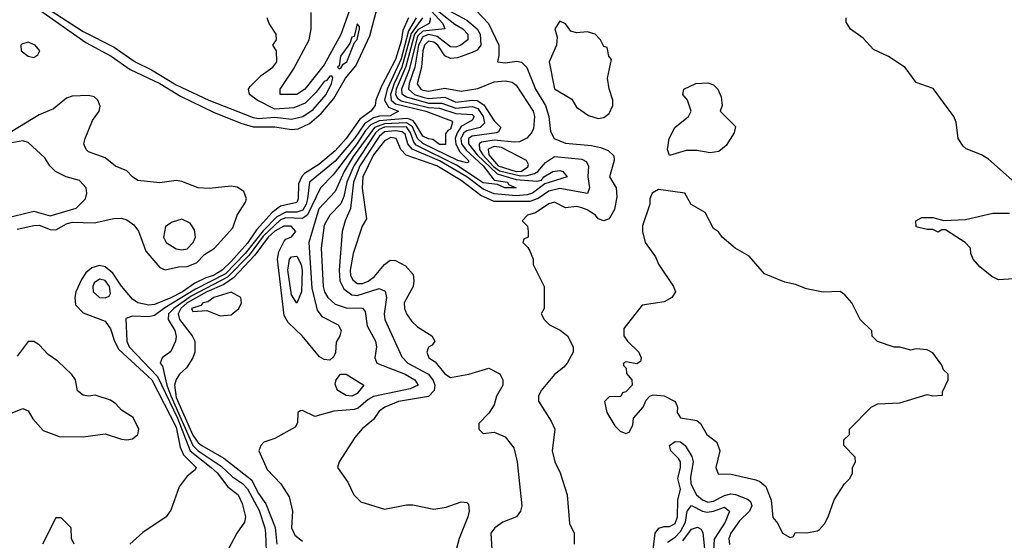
# Model space of a CAD drawing. Header units: inches. Extents: x 2380053 to 2584298, y 380219 to 546618.
# Tile 670 of 788: x 2533859 to 2537451, y 461244 to 463143. Entities that reach past the tile are written whole.
import ezdxf

# ---------------------------------------------------------------- set-up
doc = ezdxf.new("R2010")
doc.units = ezdxf.units.IN
doc.header["$MEASUREMENT"] = 0
doc.layers.add('C5436', color=7, linetype='Continuous')

msp = doc.modelspace()

# ---------------------------------------------------------------- linework, layer by layer
at = {"layer": 'C5436', "color": 2}
for points, elevation in [([(2535090, 463257.2), (2535030, 463089.5), (2534970, 462978.4), (2534899.5, 462890), (2534870, 462869.8), (2534809.3, 462870), (2534809.5, 462890), (2534857.6, 462962.4), (2534915.1, 463070), (2534922, 463110), (2534922.4, 463170)], 2), ([(2533923.7, 463183.7), (2534099.6, 463059.6), (2534192, 463010), (2534261.6, 462961.6), (2534370, 462911), (2534444.9, 462864.9), (2534566, 462806), (2534665.3, 462765.3), (2534710, 462752.8), (2534790, 462752.8), (2534850, 462742.8), (2534874.4, 462745.6), (2534916, 462764), (2534959.1, 462800.9), (2535004.8, 462855.2), (2535047, 462930), (2535085, 462975), (2535136.2, 463083.8), (2535164.2, 463190)], 2), ([(2533970, 463178), (2534090, 463099.8), (2534203.6, 463043.6), (2534279.5, 462990), (2534340.1, 462960.1), (2534430, 462905.7), (2534548.4, 462850), (2534710, 462786.2), (2534730, 462783.2), (2534790, 462787.6), (2534850, 462780.2), (2534891.5, 462790), (2534930, 462815.6), (2534977.4, 462870), (2534996.4, 462910), (2535001.2, 462930), (2534998, 462938), (2534990, 462937), (2534978.6, 462921.4), (2534970, 462917.4), (2534940.6, 462879.4), (2534900.9, 462839.1), (2534858.5, 462821.5), (2534790, 462816.4), (2534725.2, 462850), (2534697.2, 462870), (2534693.2, 462890), (2534700.1, 462899.9), (2534740.1, 462939.9), (2534782, 462970), (2534797.2, 462990), (2534795.3, 463030), (2534782, 463050), (2534795.3, 463070), (2534794, 463090), (2534768.7, 463130), (2534762, 463150)], 6), ([(2535346.9, 463190), (2535402.2, 463130), (2535410.4, 463110), (2535330, 463101.9), (2535310, 463083.4), (2535279.2, 462960.8), (2535251.3, 462890), (2535253.4, 462873.4), (2535270, 462861.4), (2535350, 462838.7), (2535398.5, 462838.5), (2535450, 462821), (2535510, 462826.6), (2535530, 462819), (2535549.5, 462790), (2535554.4, 462765.6), (2535539.3, 462750), (2535490, 462738.3), (2535479.8, 462730), (2535468.6, 462710), (2535471.3, 462690), (2535487.5, 462667.5), (2535549.5, 462610), (2535590, 462557.6), (2535639.1, 462550), (2535642, 462542), (2535670.8, 462530), (2535629.3, 462529.3), (2535602, 462542), (2535550, 462548.7), (2535452.6, 462612.6), (2535305.7, 462685.7), (2535296.5, 462696.5), (2535284.8, 462730), (2535270, 462752.2), (2535190, 462751.5), (2535170, 462742.3), (2535156.6, 462730), (2535077.5, 462610), (2535052, 462550), (2535042, 462498), (2535030, 462471.5), (2534990, 462429.6), (2534970, 462393.2), (2534958.9, 462310), (2534966.3, 462170), (2534970.3, 462150), (2534982.6, 462130), (2535010, 462106), (2535050, 462091.5), (2535110, 462090.4), (2535118.7, 462078.7), (2535126.4, 462026.4), (2535157.1, 461970), (2535160.5, 461950), (2535154.8, 461910), (2535162, 461890), (2535265.5, 461850), (2535300.5, 461830), (2535313, 461810), (2535283.4, 461796.6), (2535150, 461768.7), (2535130, 461758), (2535094.2, 461725.8), (2535079, 461721), (2535004.8, 461715.2), (2534935.3, 461695.3), (2534890, 461718), (2534883.6, 461716.4), (2534874, 461710), (2534872.7, 461672.7), (2534863.6, 461656.4), (2534790, 461615.3), (2534750, 461602), (2534738, 461590), (2534731, 461570), (2534762, 461502), (2534811, 461450), (2534842, 461402), (2534854, 461350), (2534850.6, 461290), (2534862.4, 461262.4), (2534890, 461240.5)], 18), ([(2535366.6, 463190), (2535447, 463127), (2535475.6, 463110), (2535493.8, 463090), (2535494.3, 463070), (2535468, 463050), (2535450, 463043.5), (2535430, 463043.8), (2535381.8, 463081.8), (2535350, 463089.3), (2535330, 463081.2), (2535314.4, 463050), (2535300.1, 462970), (2535279.8, 462910), (2535277.7, 462890), (2535299.6, 462870), (2535330, 462860.1), (2535350, 462856.1), (2535410, 462860.1), (2535450, 462842.2), (2535510, 462850.2), (2535528.3, 462848.3), (2535552.8, 462832.8), (2535590, 462774.3), (2535614.8, 462750), (2535606.2, 462733.8), (2535598, 462730), (2535510, 462718.7), (2535496.1, 462710), (2535495.8, 462690), (2535528, 462650), (2535600.9, 462580.9), (2535670, 462560.3), (2535745.8, 462554.2), (2535762.3, 462557.7), (2535771.6, 462570), (2535803.7, 462590), (2535830, 462592.9), (2535841, 462590), (2535856, 462570), (2535775, 462545), (2535730.3, 462510), (2535710, 462503.8), (2535670, 462500.7), (2535590, 462508.5), (2535550, 462525.4), (2535489.8, 462570), (2535390, 462628.8), (2535290.7, 462670.7), (2535275, 462690), (2535265.1, 462725.1), (2535254.5, 462734.5), (2535230, 462738), (2535190, 462734), (2535170, 462717.3), (2535099.5, 462610), (2535077, 462550), (2535065.2, 462454.8), (2535045.7, 462410), (2535035.3, 462370), (2535024.4, 462230), (2535027.4, 462190), (2535041.6, 462161.6), (2535070, 462139), (2535090, 462137.2), (2535170, 462162.4), (2535192.4, 462152.4), (2535197.6, 462130), (2535188.4, 462070), (2535190.4, 462050), (2535253.3, 461913.3), (2535275.5, 461890), (2535350.1, 461850.1), (2535367.6, 461827.6), (2535373.6, 461810), (2535371.5, 461790), (2535350, 461768.3), (2535241, 461750), (2535190.8, 461730), (2535170, 461715.1), (2535150, 461685.2), (2535108.8, 461651.2), (2535081.4, 461618.6), (2535024.7, 461530), (2535018, 461510), (2535056.3, 461456.3), (2535078, 461410), (2535104, 461384), (2535190, 461358), (2535270, 461374), (2535293.7, 461373.7), (2535370, 461357.3), (2535415.1, 461364.9), (2535470, 461384.7), (2535490, 461382), (2535496, 461376), (2535498.8, 461350), (2535494, 461330), (2535462, 461250), (2535433.7, 461146.3)], 22), ([(2535390, 463194.5), (2535490, 463142), (2535527.8, 463110), (2535539.1, 463090), (2535541.7, 463050), (2535527.3, 463032.7), (2535510, 463023.5), (2535455.9, 463004.1), (2535430, 463002), (2535410, 463011.1), (2535384.2, 463050), (2535370, 463061.1), (2535350, 463064.4), (2535336.3, 463050), (2535330.2, 463030), (2535325.1, 462970), (2535309.5, 462909.5), (2535322, 462890), (2535330, 462886), (2535350, 462882.9), (2535410, 462893), (2535470, 462882.6), (2535530, 462891.8), (2535590, 462916.5), (2535630, 462920.3), (2535655.8, 462915.8), (2535670, 462904), (2535731.8, 462810), (2535737.4, 462790), (2535733.8, 462746.2), (2535726.7, 462730), (2535709.2, 462710.8), (2535681.8, 462698.2), (2535663.9, 462696.1), (2535590, 462703.6), (2535543.9, 462696.1), (2535535.6, 462690), (2535536.6, 462670), (2535548.6, 462650), (2535587.1, 462607.1), (2535610, 462591.9), (2535685.8, 462574.2), (2535710, 462575.1), (2535737.4, 462582.6), (2535749.7, 462590), (2535777.7, 462622.3), (2535810, 462644.2), (2535910, 462634.6), (2535925.7, 462625.7), (2535934, 462610), (2535931.7, 462570), (2535938, 462530), (2535930.4, 462509.6), (2535830, 462526.9), (2535790, 462517.9), (2535750, 462490.6), (2535720.1, 462479.9), (2535590, 462479.8), (2535541.8, 462501.8), (2535470, 462556.5), (2535381.3, 462610), (2535269, 462649), (2535249.8, 462669.8), (2535232.8, 462710), (2535212.9, 462712.9), (2535190, 462701.1), (2535150, 462650.8), (2535110.3, 462570), (2535108.2, 462528.2), (2535123.5, 462416.5), (2535108, 462390), (2535075.5, 462290), (2535064.2, 462230), (2535066, 462210), (2535074.1, 462194.1), (2535090, 462180.9), (2535110, 462180.7), (2535130, 462189.2), (2535153.7, 462206.3), (2535190, 462250.6), (2535210, 462265.5), (2535230, 462264.9), (2535265.8, 462245.8), (2535294, 462214), (2535297.3, 462190), (2535294, 462170), (2535262, 462110), (2535263.1, 462090), (2535270.5, 462070), (2535290, 462042.8), (2535310, 462022.8), (2535362, 461990), (2535374, 461970), (2535363.6, 461956.4), (2535350, 461948), (2535344, 461930), (2535351, 461910), (2535375.2, 461895.2), (2535410, 461850.8), (2535430, 461838), (2535498, 461850), (2535570, 461872), (2535611.1, 461851.1), (2535622, 461830), (2535621, 461810), (2535598.8, 461770), (2535590, 461738), (2535570, 461708), (2535534, 461670), (2535534, 461650), (2535550, 461634), (2535590, 461638), (2535630, 461621), (2535661.4, 461581.4), (2535674, 461530), (2535690.8, 461370), (2535686, 461350), (2535671.3, 461330), (2535622, 461310), (2535592, 461290), (2535578, 461270), (2535581, 461210)], 26), ([(2535501.3, 463201.3), (2535569.3, 463129.3), (2535606.4, 463050), (2535607.5, 463012.5), (2535602, 462990), (2535630, 462985.5), (2535672.5, 462992.5), (2535690, 462988), (2535708.9, 462968.9), (2535740.9, 462890), (2535777.8, 462830), (2535789, 462790), (2535795.1, 462735.1), (2535808.4, 462710), (2535850, 462693.1), (2535944.6, 462684.6), (2535977.4, 462677.4), (2536006.2, 462666.2), (2536026.8, 462646.8), (2536027.3, 462630), (2536010.7, 462570), (2536035.5, 462530), (2536037, 462497), (2536028.8, 462451.2), (2536010, 462417.2), (2535990, 462409), (2535970, 462417.2), (2535959.3, 462430), (2535929.2, 462450), (2535910, 462457.4), (2535890, 462461.6), (2535850, 462457.2), (2535810, 462478), (2535790, 462471.5), (2535741.3, 462438.7), (2535712, 462430), (2535692, 462410), (2535712, 462390), (2535714, 462370), (2535714, 462350), (2535698, 462342), (2535694, 462330), (2535712.7, 462312.7), (2535719.6, 462299.6), (2535732, 462270), (2535732, 462250), (2535772, 462170), (2535772, 462090), (2535762, 462070), (2535772, 462050), (2535792, 462030), (2535830.7, 462010.7), (2535858, 461990), (2535878, 461950), (2535878, 461930), (2535856, 461890), (2535844.5, 461875.5), (2535810.6, 461849.4), (2535761, 461790), (2535751.3, 461770), (2535751.6, 461751.6), (2535798.5, 461678.5), (2535810.8, 461650), (2535801, 461570), (2535811, 461530), (2535830.6, 461490.6), (2535856, 461410), (2535865.4, 461305.4), (2535882, 461270), (2535882, 461230)], 30), ([(2535277.7, 463150), (2535256.1, 463103.9), (2535250, 463064.5), (2535230, 462998), (2535178.9, 462901.1), (2535157.8, 462850), (2535156, 462830), (2535140.4, 462810), (2535099.2, 462780.8), (2535050, 462709.8), (2535010, 462665.3), (2534950, 462615.4), (2534897.7, 462582.3), (2534888.2, 462571.8), (2534875.8, 462544.2), (2534875.3, 462490), (2534870, 462476), (2534810, 462462.8), (2534780, 462440), (2534722.9, 462377.1), (2534690, 462328.2), (2534630, 462260.8), (2534597.3, 462230), (2534566.4, 462210), (2534538, 462202), (2534498, 462182), (2534452.3, 462150), (2534410, 462128.1), (2534350, 462104.1), (2534330, 462102.4), (2534290, 462109.8), (2534270, 462124.2), (2534230, 462171.5), (2534198.1, 462218.1), (2534170, 462241.3), (2534150, 462246.9), (2534122, 462238), (2534099.9, 462220.1), (2534084.1, 462195.9), (2534063.1, 462150), (2534059.5, 462130), (2534062.8, 462102.8), (2534090, 462074), (2534170, 462044), (2534190, 462016), (2534204.2, 461970), (2534220.3, 461940.3), (2534341.3, 461830), (2534430, 461656.9), (2534444.2, 461584.2), (2534456.4, 461556.4), (2534503, 461510), (2534499.5, 461500.5), (2534470, 461478.4), (2534440.7, 461439.3), (2534410, 461354), (2534393.4, 461330), (2534307.6, 461272.4), (2534261, 461230)], 2), ([(2535305.3, 463150), (2535277.1, 463102.9), (2535250, 463000.3), (2535199.4, 462890), (2535189.5, 462850), (2535204.1, 462824.1), (2535240.5, 462810), (2535210, 462792.6), (2535171.6, 462791.6), (2535150, 462785.3), (2535117.1, 462762.9), (2535079.8, 462710), (2535010, 462627.1), (2534916.5, 462550), (2534909.3, 462489.3), (2534904.3, 462470), (2534891.7, 462448.3), (2534870, 462440.5), (2534830, 462441.5), (2534796.4, 462423.6), (2534746.5, 462373.5), (2534681.5, 462290), (2534610, 462216.1), (2534500.3, 462159.7), (2534387.9, 462092.1), (2534350, 462064.4), (2534330, 462059.1), (2534270, 462061.6), (2534246.4, 462053.6), (2534249, 461971), (2534258.5, 461950), (2534361.9, 461841.9), (2534433.9, 461690), (2534481.1, 461570), (2534557.2, 461510), (2534578.6, 461490), (2534618.7, 461438.7), (2534655.8, 461410), (2534670, 461378), (2534682.8, 461330), (2534678.8, 461310), (2534651, 461270), (2534577.3, 461130)], 6), ([(2535328.9, 463150), (2535287.5, 463092.5), (2535253.2, 462970), (2535224.6, 462910), (2535211.5, 462870), (2535213.5, 462850), (2535230, 462836.2), (2535341.1, 462810), (2535433.9, 462773.9), (2535438, 462770), (2535430, 462743.7), (2535420.4, 462739.6), (2535412.7, 462727.3), (2535412.4, 462687.6), (2535390, 462688.2), (2535366.7, 462706.7), (2535350, 462708.2), (2535330, 462718.5), (2535303.3, 462763.3), (2535294.2, 462774.2), (2535280.7, 462780.7), (2535270, 462783.4), (2535170, 462774.7), (2535140.3, 462759.7), (2535120.8, 462739.2), (2535090, 462691.4), (2535002.9, 462577.1), (2534956.5, 462530), (2534909.1, 462430.9), (2534890, 462417.5), (2534830, 462420.4), (2534810, 462413), (2534747, 462353), (2534695.4, 462284.6), (2534616.4, 462203.6), (2534484.8, 462135.2), (2534420.5, 462090), (2534401.6, 462070), (2534400.8, 462050), (2534424.2, 462010), (2534430, 461988), (2534426.7, 461970), (2534410, 461933.2), (2534378, 461910), (2534370.8, 461890), (2534379.7, 461879.7), (2534396.1, 461810), (2534410, 461771.3), (2534490, 461590.2), (2534510, 461570.8), (2534593.9, 461513.9), (2534635, 461475), (2534671.7, 461451.7), (2534690, 461431.5), (2534732.4, 461352.4), (2534753.2, 461290), (2534755.5, 461270), (2534758.9, 461170)], 10), ([(2535356.8, 463150), (2535356.8, 463143.2), (2535353.1, 463130), (2535312.5, 463107.5), (2535299.7, 463090), (2535267.7, 462972.3), (2535232.8, 462890), (2535229.6, 462870), (2535237, 462857), (2535250, 462847.5), (2535350, 462823.2), (2535390, 462820.6), (2535450, 462801.2), (2535510, 462796.9), (2535516.9, 462790), (2535510, 462776.2), (2535470, 462754), (2535454.6, 462730), (2535448.2, 462710), (2535450.1, 462690), (2535463, 462663), (2535496.1, 462630), (2535496.3, 462623.7), (2535490, 462620.5), (2535456.9, 462630), (2535330, 462692.2), (2535309.6, 462709.6), (2535292.5, 462752.5), (2535270, 462767.3), (2535190, 462763.8), (2535152.8, 462750), (2535075.7, 462644.3), (2535043.2, 462590), (2535010, 462516.2), (2534950, 462453), (2534913.8, 462330), (2534924.4, 462164.4), (2534943.8, 462083.8), (2534960.9, 462060.9), (2535021, 462030), (2535031.3, 462010), (2535026.8, 461990), (2535013, 461967), (2535010.4, 461929.6), (2535004.9, 461915.1), (2534990, 461901.2), (2534970, 461904), (2534952.9, 461912.9), (2534889, 461990), (2534838.7, 462038.7), (2534824.1, 462064.1), (2534799.8, 462270), (2534804, 462296), (2534824.2, 462335.8), (2534830, 462343), (2534850, 462350.7), (2534866.6, 462370), (2534848.7, 462390), (2534822, 462390), (2534790, 462371.8), (2534764.7, 462350), (2534716.2, 462283.8), (2534638.5, 462201.5), (2534603, 462177), (2534542, 462150), (2534470.2, 462110), (2534447, 462090), (2534437.5, 462070), (2534442.2, 462050), (2534488.2, 461990), (2534497.3, 461970), (2534497.3, 461930), (2534490.7, 461910), (2534467.1, 461872.9), (2534441.6, 461850), (2534429.2, 461830.8), (2534423.5, 461810), (2534430, 461765.3), (2534490, 461627.5), (2534510, 461600.2), (2534523.2, 461590), (2534603.5, 461543.5), (2534704.2, 461464.2), (2534730, 461414.9), (2534756.9, 461376.9), (2534790.9, 461290.9), (2534796.9, 461230)], 14), ([(2537534, 462510), (2537394.2, 462634.2), (2537368.7, 462650), (2537312.5, 462672.5), (2537301.5, 462681.5), (2537282.7, 462710), (2537275.1, 462770), (2537266.6, 462790), (2537191.7, 462891.7), (2537130, 462914), (2537090, 462968.7), (2537029.4, 463009.4), (2536974, 463034), (2536936, 463076), (2536890, 463108.7), (2536874.6, 463134.6), (2536874, 463150)], 30), ([(2533850, 462378.7), (2533910, 462392.9), (2533930, 462394), (2533970, 462377.4), (2533990, 462376.5), (2534030, 462398.9), (2534050, 462404.2), (2534130, 462402), (2534202.6, 462417.4), (2534230, 462418.7), (2534250, 462413.7), (2534275.4, 462395.4), (2534291.7, 462371.7), (2534319.1, 462299.1), (2534370, 462238.8), (2534390, 462230.8), (2534438.6, 462241.4), (2534470, 462243), (2534503.8, 462256.2), (2534533.1, 462286.9), (2534569.3, 462310), (2534636, 462384), (2534652, 462430), (2534682.8, 462477.2), (2534686.3, 462490), (2534676.3, 462516.3), (2534652.1, 462532.1), (2534630, 462535.4), (2534550, 462526.9), (2534510, 462529.7), (2534450, 462553.3), (2534430, 462556.9), (2534370, 462548.3), (2534290, 462557), (2534270, 462569.5), (2534250, 462591.8), (2534208.7, 462608.7), (2534170, 462639.6), (2534110, 462661.2), (2534101.2, 462670), (2534093.2, 462690), (2534097.2, 462710), (2534124.5, 462775.5), (2534149.2, 462810), (2534151.9, 462828.1), (2534143.7, 462850), (2534130, 462862), (2534110, 462867), (2534050, 462864.2), (2534030, 462857.6), (2533982, 462818), (2533930, 462795.6), (2533830, 462735.4)], 2), ([(2533802.4, 462417.6), (2533910, 462444.6), (2533970, 462427.8), (2534064.9, 462455.1), (2534098.4, 462490), (2534103.6, 462510), (2534100.9, 462530), (2534076.6, 462556.6), (2534028.7, 462570), (2533989.6, 462589.6), (2533969, 462610), (2533950, 462639), (2533890, 462695.3), (2533870, 462700.9), (2533830, 462694.2)], 6), ([(2537538, 462202), (2537430, 462194), (2537406, 462206), (2537362, 462242), (2537338, 462270), (2537328.7, 462290), (2537328, 462310), (2537308, 462330), (2537236.4, 462376.4), (2537223.6, 462376.4), (2537210, 462368.7), (2537190, 462378), (2537170, 462378), (2537130, 462388), (2537128, 462410), (2537150, 462422), (2537190, 462422), (2537231.1, 462411.1), (2537310, 462414), (2537410, 462437.3), (2537470, 462437.3)], 30), ([(2533831.1, 461708.9), (2533870, 461724.9), (2533890, 461716), (2533906.6, 461686.6), (2533944.2, 461644.2), (2534002.4, 461622.4), (2534090, 461620.9), (2534170, 461632.4), (2534230, 461612.4), (2534250, 461610.4), (2534270, 461614), (2534289.4, 461630.6), (2534293.2, 461650), (2534272.1, 461692.1), (2534230, 461719), (2534210, 461742), (2534190, 461755.3), (2534133.6, 461773.6), (2534110, 461769.3), (2534090, 461774), (2534070, 461789.2), (2534062, 461830), (2534049.3, 461849.3), (2533997.4, 461897.4), (2533962, 461922), (2533930, 461957), (2533910, 461969.5), (2533890, 461969.2), (2533850, 461915.3)], 2), ([(2536167.8, 461190), (2536176.9, 461270), (2536191.3, 461288.7), (2536210, 461294.9), (2536230, 461294.4), (2536250, 461304.9), (2536258.7, 461330), (2536259.7, 461390), (2536269.7, 461430), (2536260.5, 461470), (2536269.7, 461510), (2536269.6, 461530), (2536263, 461543), (2536235.1, 461570), (2536229.3, 461590), (2536250, 461604.9), (2536270, 461603), (2536287.3, 461590), (2536310.7, 461550), (2536315.5, 461530), (2536305.8, 461474.2), (2536307.3, 461450), (2536328.5, 461410), (2536350, 461391.6), (2536370, 461382.8), (2536390, 461386.5), (2536430, 461407.5), (2536453.5, 461413.5), (2536470, 461411.6), (2536514.3, 461394.3), (2536525.1, 461385.1), (2536530.3, 461370), (2536521.3, 461350), (2536485.4, 461314.6), (2536454, 461270), (2536446.7, 461250), (2536448.5, 461228.5)], 30), ([(2536222.2, 461237.8), (2536250, 461255), (2536270, 461276.5), (2536287.6, 461310), (2536293.7, 461350), (2536310, 461371.5), (2536350, 461350.2), (2536366.8, 461346.8), (2536390, 461350.2), (2536430, 461364.9), (2536448.2, 461350), (2536432.6, 461310), (2536392.1, 461247.9), (2536386.6, 461146.6)], 26), ([(2534058, 461230), (2534048, 461250), (2534046, 461290), (2534010, 461326), (2533990, 461326), (2533942, 461230)], 2), ([(2536278.2, 461241.8), (2536310, 461284.2), (2536331.9, 461291.9), (2536344.9, 461284.9), (2536351.8, 461271.8), (2536360.1, 461190)], 22)]:
    msp.add_lwpolyline(points, dxfattribs=dict(at, elevation=elevation))
for points, elevation in [([(2535830, 463138), (2535811.3, 463110), (2535819.8, 463079.8), (2535817.3, 463050), (2535790.6, 462990), (2535810.6, 462890.6), (2535873.4, 462853.4), (2535890, 462824.7), (2535933.7, 462793.7), (2535970, 462782.8), (2535990, 462786.8), (2536010, 462801), (2536022.7, 462830), (2536022.7, 462850), (2536009.1, 462890.9), (2536004, 462930), (2536018, 462998), (2536008, 463010), (2536002, 463042), (2535990, 463046), (2535978, 463070), (2535958, 463090), (2535930, 463099), (2535890, 463095.3), (2535870, 463102), (2535850, 463128)], 34), ([(2535090, 463128.7), (2535078.5, 463081.5), (2535070, 463079.3), (2535063.1, 463056.9), (2535029.2, 463010), (2535024.5, 462975.5), (2535018, 462970), (2535024.5, 462964.5), (2535030, 462966.4), (2535038.9, 462981.1), (2535052.9, 462990), (2535080.1, 463059.9), (2535090, 463071.3), (2535098, 463110), (2535098, 463118)], 6), ([(2533890, 463060.7), (2533866.2, 463053.8), (2533862.8, 463050), (2533864, 463030), (2533890, 463010.6), (2533910, 463005.5), (2533924.5, 463015.5), (2533931.8, 463030), (2533915.1, 463050)], 2), ([(2536377.7, 462657.7), (2536330, 462665.6), (2536290, 462666.6), (2536230, 462648), (2536222, 462670), (2536229, 462710), (2536249, 462750), (2536299, 462790), (2536309, 462810), (2536295.3, 462850), (2536278, 462870), (2536282, 462890), (2536326, 462910), (2536370, 462913.4), (2536390, 462906), (2536406, 462890), (2536418, 462862), (2536422, 462830), (2536414, 462810), (2536470, 462754), (2536466, 462730), (2536436, 462684), (2536410, 462662.4)], 30), ([(2535590, 462680.8), (2535568.5, 462671.5), (2535570.1, 462650), (2535605, 462610), (2535670, 462589.1), (2535690, 462590.2), (2535713.1, 462606.9), (2535714.8, 462614.8), (2535707.8, 462630), (2535617.1, 462677.1)], 30), ([(2536190, 462524), (2536166, 462510), (2536158, 462490), (2536158, 462470), (2536131.6, 462391.6), (2536131.3, 462370), (2536141, 462330), (2536178.5, 462278.5), (2536190, 462252), (2536244.7, 462170), (2536251.3, 462150), (2536238, 462130), (2536210, 462114), (2536130, 462102), (2536063.5, 462016.5), (2536062.8, 461990), (2536076, 461970), (2536117.3, 461930), (2536126, 461910), (2536123.6, 461896.4), (2536110, 461888), (2536070, 461895.3), (2536062, 461890), (2536062, 461882), (2536072, 461872), (2536072.7, 461852.7), (2536092, 461830), (2536094, 461810), (2536070, 461786), (2536058, 461782), (2536051.6, 461768.4), (2536010, 461768), (2535992, 461750), (2536001, 461710), (2536030, 461662), (2536050, 461642), (2536070, 461634), (2536082, 461638), (2536096.4, 461663.6), (2536098, 461690), (2536134, 461730), (2536144.7, 461755.3), (2536158, 461770), (2536170, 461774.8), (2536210, 461770.6), (2536250.5, 461750.5), (2536258.8, 461730), (2536257.3, 461710), (2536270, 461691), (2536330, 461680.7), (2536342.8, 461670), (2536366, 461630), (2536402, 461602), (2536413, 461570), (2536398.8, 461510), (2536407.1, 461487.1), (2536454.6, 461485.4), (2536544.5, 461464.5), (2536559.1, 461459.1), (2536580.7, 461440.7), (2536600.7, 461390), (2536607.1, 461327.1), (2536625.4, 461305.4), (2536642, 461270), (2536670, 461254), (2536682, 461258), (2536688, 461272), (2536730, 461271.3), (2536770, 461278), (2536776.5, 461283.5), (2536795.5, 461304.5), (2536809, 461330), (2536830, 461392), (2536868, 461450), (2536888, 461470), (2536898, 461490), (2536898, 461510), (2536908, 461530), (2536907.3, 461547.3), (2536866, 461590), (2536866, 461610), (2536886, 461630), (2536886, 461650), (2536966, 461730), (2536990, 461742), (2537070, 461746), (2537170, 461776), (2537190, 461771.3), (2537226, 461774), (2537226, 461786), (2537246, 461830), (2537246, 461850), (2537230, 461866), (2537223.1, 461883.1), (2537190, 461928), (2537170, 461939), (2537130, 461942), (2537110, 461938), (2537070, 461948.7), (2537050, 461948.7), (2536989.1, 461969.1), (2536969.1, 461989.1), (2536968, 462008), (2536926, 462050), (2536895.3, 462110), (2536870, 462139), (2536852.1, 462152.1), (2536790, 462149.3), (2536730, 462161.2), (2536690, 462177.2), (2536650, 462185.2), (2536576.5, 462216.5), (2536520.2, 462280.2), (2536469.6, 462309.6), (2536422, 462350), (2536409.1, 462369.1), (2536390, 462382), (2536360.4, 462440.4), (2536309.3, 462469.3), (2536286, 462510)], 34), ([(2534450, 462415.3), (2534415.3, 462404.7), (2534390.9, 462389.1), (2534382.8, 462350), (2534393.4, 462330), (2534430, 462307.4), (2534450, 462303.1), (2534470, 462307.2), (2534491.5, 462330), (2534499.6, 462350), (2534496.2, 462376.2), (2534481.2, 462401.2)], 6), ([(2534870, 462109.2), (2534850, 462139), (2534837.2, 462230), (2534843.5, 462270), (2534850, 462278.4), (2534870, 462280.4), (2534886, 462250), (2534888.9, 462230), (2534886.4, 462150)], 10), ([(2534150, 462196.8), (2534130, 462182.7), (2534125.3, 462170), (2534127.2, 462150), (2534150, 462130.4), (2534170, 462128.5), (2534185.1, 462134.9), (2534190, 462144.7), (2534186.9, 462170), (2534170, 462192.1)], 6), ([(2534630, 462148.7), (2534566.8, 462130), (2534545.5, 462114.5), (2534526.8, 462110), (2534519.3, 462100.7), (2534485.3, 462090), (2534490, 462078.8), (2534542, 462082), (2534590, 462062.8), (2534630, 462066.8), (2534658, 462090), (2534668, 462110), (2534666, 462130)], 18), ([(2535070, 461769.7), (2535050, 461772.7), (2535019, 461790), (2535016, 461796), (2535010, 461814), (2535014, 461830), (2535029.5, 461850.5), (2535050, 461850.6), (2535114, 461810), (2535090, 461779.5)], 14)]:
    msp.add_lwpolyline(points, close=True, dxfattribs=dict(at, elevation=elevation))

doc.saveas('drawing.dxf')
